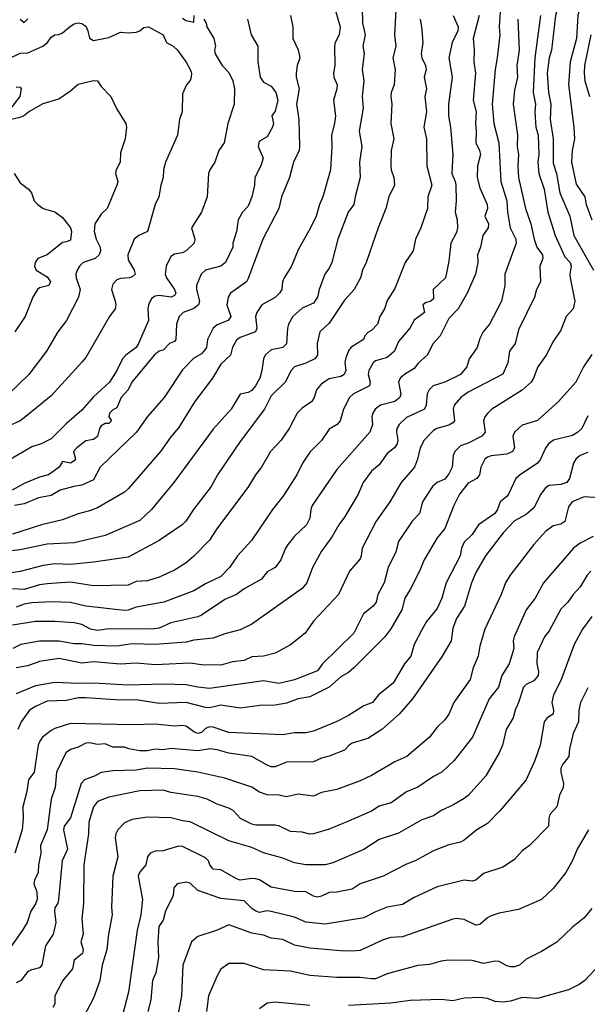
# Model space of a CAD drawing. Header units: metres. Extents: x -46681 to -43747, y -240911 to -237677.
# Tile 515 of 656: x -46608 to -46534, y -238961 to -238833. Entities that reach past the tile are written whole.
import ezdxf

# ---------------------------------------------------------------- set-up
doc = ezdxf.new("R2010")
doc.units = ezdxf.units.M
doc.layers.add('CONTOUR_INDEX', color=1, linetype='Continuous')
doc.layers.add('CONTOUR_INTER', color=3, linetype='Continuous')

msp = doc.modelspace()

# ---------------------------------------------------------------- linework, layer by layer
at = {"layer": 'CONTOUR_INDEX'}
for points, elevation in [([(-46563.34, -238831.52), (-46563.27, -238833.52), (-46562.93, -238835.02), (-46563.22, -238836.52), (-46563.06, -238837.52), (-46563.32, -238839.52), (-46563.12, -238841.02), (-46563.33, -238843.02), (-46563.19, -238844.52), (-46563.72, -238847.52), (-46563.35, -238849.52), (-46563.67, -238851.52), (-46563.56, -238853.52), (-46564.24, -238856.02), (-46564.39, -238857.02), (-46565.12, -238858.02), (-46566.49, -238861.52), (-46567.26, -238864.52), (-46567.6, -238865.28), (-46568.17, -238866.02), (-46568.88, -238868.02), (-46569.1, -238869.02), (-46569.6, -238869.78), (-46571.1, -238870.46), (-46572.28, -238871.52), (-46572.86, -238872.52), (-46573, -238873.02), (-46573.1, -238875.06), (-46573.6, -238875.54), (-46575.1, -238875.84), (-46575.86, -238876.52), (-46576.1, -238877.02), (-46576.31, -238878.52), (-46576.59, -238879.52), (-46577.13, -238880.52), (-46577.6, -238881.11), (-46578.1, -238881.36), (-46579.1, -238881.57), (-46580.26, -238883.52), (-46582.6, -238886.1), (-46587.69, -238893.02), (-46590.58, -238896.52), (-46592.1, -238897.93), (-46596.6, -238899.88), (-46600.6, -238900.83), (-46604.1, -238901), (-46607.6, -238901.73), (-46610.1, -238902.06)], 100), ([(-46545.43, -238831.52), (-46545.58, -238834.02), (-46545.51, -238835.02), (-46545.83, -238838.02), (-46546.1, -238839.52), (-46546.47, -238844.02), (-46546.27, -238846.52), (-46545.63, -238849.02), (-46545.35, -238854.02), (-46544.57, -238856.52), (-46544.49, -238858.02), (-46544.17, -238860.02), (-46543.42, -238861.52), (-46543.4, -238862.02), (-46544.83, -238866.02), (-46544.87, -238867.52), (-46545.28, -238869.52), (-46546.84, -238872.52), (-46547.67, -238873.52), (-46548.1, -238874.38), (-46548.45, -238875.52), (-46549.48, -238877.02), (-46549.78, -238878.02), (-46550.6, -238879.03), (-46552.6, -238880.04), (-46554.13, -238880.52), (-46554.65, -238881.02), (-46554.91, -238881.52), (-46555.02, -238883.02), (-46555.27, -238883.52), (-46557.6, -238884.62), (-46558.54, -238885.52), (-46558.83, -238886.02), (-46558.88, -238886.52), (-46558.7, -238887.52), (-46558.79, -238888.02), (-46559.13, -238888.52), (-46560.1, -238889.28), (-46561.1, -238890.74), (-46562.1, -238891.55), (-46563.21, -238893.02), (-46563.84, -238894.52), (-46565.6, -238897.49), (-46566.36, -238898.52), (-46567.2, -238900.02), (-46568.6, -238901.92), (-46569.76, -238904.02), (-46570.48, -238906.02), (-46571.1, -238906.77), (-46577.6, -238911.38), (-46579.1, -238912.09), (-46581.1, -238912.61), (-46582.6, -238913.16), (-46585.1, -238913.43), (-46586.1, -238913.69), (-46590.1, -238914.02), (-46593.1, -238913.93), (-46595.1, -238914.21), (-46598.1, -238914.12), (-46599.6, -238913.9), (-46600.6, -238913.93), (-46602.6, -238913.58), (-46605.1, -238913.56), (-46607.5, -238914.02), (-46608.56, -238914.52)], 95), ([(-46609.1, -238838.15), (-46607.6, -238837.43), (-46606.6, -238837.37), (-46604.65, -238836.52), (-46604.08, -238836.02), (-46603.6, -238835.34), (-46603.11, -238835.02), (-46602.6, -238834.99), (-46602.1, -238834.8), (-46601.1, -238833.94), (-46600.6, -238833.62), (-46600.1, -238833.48), (-46599.6, -238833.58), (-46599.1, -238833.94), (-46598.82, -238834.52), (-46598.6, -238835.46), (-46598.1, -238835.79), (-46596.1, -238835.37), (-46594.6, -238834.68), (-46593.6, -238834.78), (-46592.6, -238834.7), (-46592.1, -238834.51), (-46591.6, -238834.09), (-46590.97, -238834.02), (-46589.1, -238835.02), (-46588.66, -238836.02), (-46587.78, -238836.52), (-46587.21, -238837.02), (-46586.1, -238838.56), (-46585.59, -238839.52), (-46585.43, -238840.02), (-46585.46, -238840.52), (-46585.6, -238840.95), (-46586.08, -238841.52), (-46586.6, -238842.67), (-46586.63, -238845.02), (-46586.95, -238846.02), (-46587.23, -238848.02), (-46588.77, -238851.52), (-46589.03, -238852.52), (-46589.08, -238853.52), (-46589.4, -238854.52), (-46589.65, -238856.02), (-46590.12, -238857.02), (-46591.13, -238860.52), (-46592.22, -238861.02), (-46592.83, -238861.52), (-46593.68, -238863.52), (-46593.6, -238864.19), (-46592.82, -238865.52), (-46592.71, -238866.02), (-46593.1, -238866.38), (-46593.47, -238866.52), (-46594.6, -238866.6), (-46595.1, -238866.77), (-46595.6, -238867.33), (-46595.79, -238868.02), (-46595.28, -238869.52), (-46595.21, -238870.02), (-46595.32, -238870.52), (-46596.02, -238871.52), (-46599.1, -238876.81), (-46599.6, -238877.42), (-46603.6, -238881.78), (-46607.1, -238884.65), (-46607.6, -238885.04), (-46609.1, -238885.73)], 105), ([(-46533.73, -238835.02), (-46534.52, -238839.02), (-46534.6, -238840.02), (-46534.51, -238841.02), (-46533.9, -238843.02)], 90), ([(-46534.1, -238889.13), (-46535.1, -238889.54), (-46535.64, -238890.02), (-46535.97, -238890.52), (-46536.47, -238892.52), (-46536.84, -238893.02), (-46537.6, -238893.3), (-46539.1, -238893.42), (-46539.6, -238893.72), (-46540.17, -238894.52), (-46541.1, -238896.31), (-46542.1, -238897.18), (-46543.6, -238897.98), (-46545.08, -238899.52), (-46547.36, -238902.52), (-46548.6, -238904.69), (-46549.15, -238906.02), (-46550.07, -238909.02), (-46551.1, -238910.65), (-46551.6, -238911.89), (-46551.8, -238913.52), (-46552.98, -238915.52), (-46556.82, -238921.02), (-46558.53, -238923.02), (-46560.78, -238925.02), (-46562.6, -238926.18), (-46564.6, -238926.78), (-46565, -238927.02), (-46565.6, -238927.68), (-46567.6, -238928.45), (-46568.6, -238928.71), (-46569.6, -238929.21), (-46573.1, -238929.22), (-46574.6, -238929.83), (-46575.1, -238929.83), (-46575.6, -238929.62), (-46577.6, -238928.51), (-46580.6, -238928.09), (-46582.1, -238927.65), (-46583.02, -238927.52), (-46584.6, -238927.78), (-46588.1, -238927.48), (-46589.1, -238927.63), (-46590.1, -238927.57), (-46591.1, -238927.76), (-46592.1, -238927.76), (-46593.53, -238927.52), (-46594.1, -238927.3), (-46595.6, -238927.28), (-46596.6, -238926.86), (-46597.6, -238926.97), (-46598.6, -238926.72), (-46599.1, -238926.77), (-46600.1, -238927.3), (-46601.1, -238927.61), (-46601.67, -238928.02), (-46602.91, -238930.52), (-46603.06, -238932.52), (-46603.57, -238934.02), (-46604.11, -238938.02), (-46604.97, -238940.02), (-46604.93, -238941.02), (-46605.24, -238942.52), (-46605.25, -238943.52), (-46605.75, -238944.52), (-46605.83, -238945.02), (-46605.43, -238946.02), (-46605.39, -238947.02), (-46605.6, -238947.61), (-46606.22, -238948.52), (-46606.68, -238950.02), (-46607.28, -238951.02), (-46608.71, -238953.02)], 90), ([(-46534.1, -238919.62), (-46535.04, -238921.52), (-46535.27, -238922.52), (-46535.32, -238924.02), (-46535.99, -238925.52), (-46536.46, -238927.52), (-46536.55, -238928.52), (-46537.35, -238929.52), (-46537.59, -238930.02), (-46537.58, -238930.52), (-46537.24, -238932.02), (-46537.29, -238932.52), (-46537.78, -238933.52), (-46538.13, -238935.02), (-46539.01, -238936.02), (-46539.17, -238936.52), (-46539.19, -238937.52), (-46541.65, -238940.02), (-46542.6, -238940.73), (-46543.6, -238941.85), (-46545.1, -238942.82), (-46547.6, -238943.68), (-46548.6, -238944.54), (-46549.1, -238944.64), (-46550.1, -238944.51), (-46553.6, -238945.4), (-46556.6, -238946.77), (-46558.1, -238947.69), (-46560.1, -238948.04), (-46561.6, -238948.63), (-46563.1, -238949.39), (-46568.1, -238950.22), (-46570.6, -238949.97), (-46572.1, -238949.3), (-46575.1, -238948.57), (-46575.6, -238948.51), (-46576.6, -238948.71), (-46577.1, -238948.54), (-46577.6, -238948.18), (-46578.6, -238947.21), (-46581.6, -238946.92), (-46584.6, -238945.85), (-46585.6, -238944.91), (-46586.1, -238944.79), (-46587.29, -238945.02), (-46587.69, -238945.52), (-46587.81, -238946.52), (-46588.78, -238948.52), (-46589.1, -238949.69), (-46589.66, -238950.52), (-46589.78, -238952.52), (-46589.69, -238954.52), (-46590.02, -238956.52), (-46590.45, -238957.52), (-46590.67, -238960.02), (-46591.05, -238961.52)], 85)]:
    msp.add_lwpolyline(points, dxfattribs=dict(at, elevation=elevation))
at = {"layer": 'CONTOUR_INTER'}
for points, elevation in [([(-46533.9, -238815.02), (-46534.71, -238816.52), (-46534.96, -238819.02), (-46535.1, -238819.55), (-46535.83, -238821.02), (-46536.8, -238825.02), (-46537.72, -238830.52), (-46538.28, -238832.52), (-46538.81, -238837.02), (-46539.11, -238838.02), (-46539.39, -238840.02), (-46539.18, -238842.52), (-46538.9, -238844.02), (-46538.98, -238846.02), (-46538.59, -238848.52), (-46538.6, -238851.68), (-46538.14, -238853.02), (-46537.75, -238855.52), (-46536.43, -238858.52), (-46535.9, -238861.02), (-46533.38, -238865.52)], 92), ([(-46534.08, -238827.02), (-46534.79, -238828.52), (-46534.89, -238830.52), (-46535.41, -238832.52), (-46535.58, -238835.52), (-46536.4, -238838.52), (-46536.6, -238841.52), (-46535.91, -238847.02), (-46535.85, -238848.52), (-46536.13, -238850.02), (-46536.21, -238851.52), (-46535.6, -238854.38), (-46534.48, -238856.02), (-46534.31, -238857.02), (-46533.57, -238859.02)], 91), ([(-46558.93, -238831.02), (-46559.13, -238835.02), (-46558.98, -238836.52), (-46559.37, -238838.02), (-46559.04, -238839.52), (-46559.18, -238841.52), (-46559.55, -238842.52), (-46559.6, -238843.02), (-46559.46, -238844.02), (-46559.59, -238846.52), (-46559.21, -238848.52), (-46559.58, -238850.02), (-46559.63, -238852.02), (-46559.58, -238852.52), (-46559.21, -238853.52), (-46559.13, -238854.52), (-46559.87, -238856.02), (-46560.26, -238857.52), (-46561.26, -238860.02), (-46562.81, -238864.52), (-46563.28, -238865.52), (-46563.52, -238866.52), (-46564.37, -238868.02), (-46565.6, -238869.42), (-46567.6, -238872.4), (-46568.81, -238873.52), (-46569.13, -238875.02), (-46569.12, -238876.52), (-46569.44, -238877.02), (-46570.6, -238877.56), (-46572.06, -238878.02), (-46572.52, -238878.52), (-46573.27, -238880.02), (-46575.1, -238881.81), (-46575.98, -238883.52), (-46579.1, -238887.71), (-46582.03, -238892.02), (-46582.86, -238893.52), (-46585.17, -238896.52), (-46586.14, -238898.02), (-46586.62, -238898.52), (-46589.6, -238900.53), (-46593.6, -238902.7), (-46598.1, -238903.35), (-46601.1, -238903.63), (-46603.1, -238903.55), (-46604.6, -238903.76), (-46607.6, -238904.53), (-46609.6, -238904.84)], 99), ([(-46567.03, -238831.02), (-46566.15, -238834.02), (-46566.31, -238835.02), (-46566.82, -238836.02), (-46566.9, -238836.52), (-46566.84, -238839.02), (-46567.05, -238840.02), (-46567.01, -238840.52), (-46566.57, -238841.52), (-46566.59, -238842.02), (-46567.03, -238843.52), (-46566.78, -238845.52), (-46566.89, -238846.52), (-46567.27, -238848.02), (-46567.23, -238849.52), (-46567.4, -238852.52), (-46568.41, -238856.02), (-46568.86, -238857.02), (-46569.29, -238858.52), (-46569.99, -238860.02), (-46571.6, -238862.9), (-46572.48, -238865.02), (-46573.4, -238866.52), (-46573.62, -238867.02), (-46573.73, -238868.02), (-46574.02, -238868.52), (-46574.6, -238869.04), (-46576.29, -238870.02), (-46576.94, -238871.02), (-46577.11, -238871.52), (-46576.97, -238873.02), (-46577.13, -238873.52), (-46579.1, -238874.26), (-46579.6, -238874.59), (-46580.1, -238875.5), (-46580.36, -238876.52), (-46581.6, -238877.71), (-46582.7, -238879.52), (-46584.97, -238882.52), (-46587.1, -238885.92), (-46588.1, -238887.09), (-46589.44, -238889.02), (-46593.6, -238893.82), (-46594.1, -238894.26), (-46597.6, -238896.31), (-46598.6, -238896.71), (-46600.1, -238897.1), (-46602.1, -238897.87), (-46604.85, -238898.52), (-46608.6, -238899.7)], 101), ([(-46583.84, -238833.02), (-46583.52, -238833.52), (-46583.41, -238834.02), (-46582.53, -238835.52), (-46582.33, -238836.52), (-46582.43, -238837.02), (-46582.36, -238837.52), (-46581.45, -238839.02), (-46580.6, -238839.94), (-46580.08, -238841.02), (-46579.85, -238842.02), (-46579.88, -238844.02), (-46580.7, -238846.52), (-46581.2, -238849.02), (-46581.89, -238850.02), (-46582.4, -238851.52), (-46583.05, -238852.52), (-46583.22, -238853.02), (-46583.37, -238856.02), (-46584.14, -238858.02), (-46585.41, -238860.02), (-46584.98, -238861.52), (-46585.07, -238862.02), (-46586.1, -238863.03), (-46586.6, -238863.26), (-46587.6, -238863.46), (-46588.1, -238863.76), (-46588.68, -238865.02), (-46588.82, -238866.02), (-46588.66, -238866.52), (-46587.6, -238868.02), (-46587.43, -238868.52), (-46587.6, -238868.78), (-46588.05, -238869.02), (-46589.6, -238868.81), (-46590.1, -238868.87), (-46590.6, -238869.2), (-46591, -238870.02), (-46591.08, -238870.52), (-46590.98, -238872.02), (-46592.26, -238875.02), (-46592.6, -238875.52), (-46593.93, -238876.52), (-46594.35, -238877.02), (-46595.09, -238878.52), (-46596.03, -238880.02), (-46598.1, -238881.92), (-46599.6, -238883.65), (-46601.6, -238885.37), (-46603.6, -238887.36), (-46604.87, -238888.02), (-46606.1, -238888.42), (-46609.1, -238890.17)], 104), ([(-46578.18, -238833.02), (-46577.69, -238835.02), (-46576.84, -238836.52), (-46576.81, -238838.52), (-46576.51, -238840.52), (-46576.1, -238841.17), (-46575.1, -238841.7), (-46574.83, -238842.02), (-46574.51, -238842.52), (-46574.26, -238843.52), (-46574.6, -238844.92), (-46575.02, -238845.52), (-46574.81, -238846.52), (-46574.94, -238847.02), (-46575.6, -238848.23), (-46576.6, -238848.82), (-46576.7, -238849.02), (-46576.78, -238849.52), (-46576.15, -238851.02), (-46576.42, -238852.02), (-46577.21, -238853.52), (-46577.26, -238854.52), (-46577.6, -238856.02), (-46578.1, -238857.23), (-46578.82, -238858.02), (-46579.36, -238859.02), (-46579.6, -238860.52), (-46580.07, -238862.02), (-46580.06, -238862.52), (-46581.02, -238864.52), (-46581.6, -238865), (-46583.6, -238865.51), (-46584.18, -238866.02), (-46584.75, -238867.52), (-46584.77, -238868.02), (-46584.36, -238869.52), (-46584.51, -238870.02), (-46585.1, -238870.47), (-46586.51, -238871.02), (-46587.01, -238871.52), (-46587.36, -238872.52), (-46587.44, -238874.52), (-46587.6, -238874.76), (-46588.26, -238875.02), (-46589.1, -238875.86), (-46589.6, -238876), (-46590.26, -238876.52), (-46593.12, -238880.02), (-46593.63, -238881.02), (-46594.53, -238882.02), (-46595.1, -238883.34), (-46595.6, -238883.6), (-46596.03, -238884.02), (-46596.1, -238884.52), (-46595.79, -238885.02), (-46596.1, -238885.38), (-46596.6, -238885.38), (-46597.1, -238885.69), (-46597.33, -238886.02), (-46597.6, -238887.08), (-46598.1, -238887.46), (-46599.1, -238887.63), (-46600.25, -238888.52), (-46600.7, -238889.02), (-46600.43, -238890.02), (-46600.6, -238890.21), (-46601.1, -238890.53), (-46602.1, -238890.3), (-46602.56, -238891.02), (-46603.92, -238892.02), (-46605.1, -238892.34), (-46607.1, -238893.13), (-46608.63, -238894.02)], 103), ([(-46548.17, -238832.52), (-46548.97, -238835.52), (-46548.8, -238837.02), (-46548.85, -238838.52), (-46548.65, -238840.02), (-46548.95, -238843.52), (-46548.54, -238845.02), (-46548.64, -238846.52), (-46548.54, -238847.52), (-46548.59, -238849.02), (-46548.12, -238850.02), (-46548.02, -238850.52), (-46548.4, -238852.02), (-46548.44, -238853.52), (-46548.1, -238854.86), (-46547.12, -238857.02), (-46547.11, -238857.52), (-46547.45, -238858.52), (-46546.97, -238859.52), (-46547.02, -238860.02), (-46547.71, -238861.02), (-46547.99, -238862.52), (-46548.4, -238863.52), (-46548.35, -238864.52), (-46548.66, -238866.02), (-46549.74, -238868.52), (-46550.91, -238870.52), (-46552.1, -238871.77), (-46553.24, -238874.02), (-46554.12, -238875.02), (-46554.92, -238876.52), (-46556.02, -238877.52), (-46556.6, -238878.24), (-46557.84, -238879.02), (-46558.39, -238879.52), (-46558.61, -238880.02), (-46558.33, -238881.52), (-46558.44, -238882.02), (-46559.1, -238882.51), (-46560.95, -238883.02), (-46561.65, -238883.52), (-46561.96, -238884.02), (-46562.08, -238884.52), (-46561.99, -238885.52), (-46562.32, -238886.52), (-46566.6, -238891.32), (-46569.78, -238896.02), (-46569.98, -238896.52), (-46570.1, -238897.65), (-46570.54, -238898.52), (-46572.1, -238899.99), (-46572.9, -238901.02), (-46573.24, -238901.52), (-46573.83, -238903.02), (-46574.6, -238904.03), (-46575.6, -238904.58), (-46576.37, -238905.52), (-46578.6, -238906.81), (-46579.6, -238907.53), (-46581.1, -238908.19), (-46584.1, -238910.22), (-46584.6, -238910.43), (-46588.1, -238911.21), (-46589.6, -238911.9), (-46590.6, -238912.03), (-46596.1, -238911.98), (-46597.6, -238912.21), (-46598.5, -238912.02), (-46599.6, -238911.41), (-46600.6, -238911.2), (-46603.1, -238911.03), (-46605.6, -238911.03), (-46608.6, -238911.48)], 96), ([(-46555.82, -238833.02), (-46555.62, -238834.02), (-46555.48, -238836.02), (-46555.67, -238837.52), (-46555.6, -238838.04), (-46555.14, -238839.02), (-46555.04, -238839.52), (-46555.29, -238840.52), (-46555, -238842.02), (-46555.22, -238843.02), (-46554.98, -238845.02), (-46555.33, -238847.02), (-46554.97, -238848.52), (-46554.94, -238852.02), (-46554.29, -238854.52), (-46554.83, -238856.02), (-46554.85, -238857.52), (-46555.72, -238860.02), (-46556.41, -238861.52), (-46556.72, -238863.02), (-46557.74, -238864.52), (-46559.1, -238867.91), (-46560.1, -238869.44), (-46560.43, -238870.52), (-46561.03, -238871.52), (-46561.35, -238872.52), (-46562.1, -238873.35), (-46562.6, -238873.6), (-46562.97, -238874.02), (-46563.15, -238874.52), (-46564.78, -238875.52), (-46565.1, -238875.98), (-46565.47, -238877.02), (-46565.55, -238877.52), (-46565.45, -238878.52), (-46565.63, -238879.02), (-46566.1, -238879.29), (-46567.6, -238879.61), (-46568.6, -238880.25), (-46569.24, -238881.02), (-46569.54, -238882.02), (-46569.85, -238882.52), (-46571.1, -238883.4), (-46571.75, -238884.02), (-46572.75, -238886.02), (-46573.81, -238887.52), (-46575.17, -238889.02), (-46576.34, -238891.02), (-46577.14, -238892.02), (-46578.04, -238893.52), (-46582.14, -238899.02), (-46583.1, -238900.47), (-46585.1, -238902.54), (-46586.1, -238903.41), (-46587.6, -238904.37), (-46589.6, -238905.26), (-46591.1, -238905.76), (-46592.6, -238905.85), (-46593.6, -238906.31), (-46598.1, -238906.41), (-46601.1, -238905.91), (-46604.1, -238906.14), (-46605.1, -238906.29), (-46607.1, -238906.9), (-46608.6, -238906.79)], 98), ([(-46572.59, -238832.52), (-46572.31, -238834.02), (-46572.28, -238835.52), (-46571.6, -238836.98), (-46571.38, -238838.02), (-46571.75, -238839.02), (-46571.88, -238840.02), (-46571.86, -238840.52), (-46571.47, -238842.02), (-46571.84, -238844.02), (-46571.51, -238846.02), (-46571.44, -238849.52), (-46571.49, -238850.02), (-46572.22, -238851.52), (-46572.73, -238853.52), (-46573.77, -238856.02), (-46574.12, -238857.52), (-46576.18, -238861.52), (-46578.1, -238866.61), (-46578.31, -238867.02), (-46580.37, -238868.52), (-46580.66, -238869.02), (-46580.86, -238870.02), (-46580.32, -238871.52), (-46580.67, -238872.02), (-46582.1, -238872.61), (-46582.62, -238873.02), (-46583.33, -238874.52), (-46583.47, -238875.52), (-46583.82, -238876.02), (-46584.1, -238876.34), (-46585.1, -238876.93), (-46586.6, -238878.44), (-46588.97, -238882.02), (-46591.1, -238884.49), (-46592.55, -238886.52), (-46597.23, -238891.02), (-46598.1, -238892.68), (-46599.6, -238893.37), (-46600.65, -238893.52), (-46602.42, -238894.02), (-46603.6, -238894.72), (-46605.23, -238895.02), (-46607.1, -238895.79), (-46608.34, -238896.02)], 102), ([(-46540.25, -238832.52), (-46540.96, -238838.02), (-46541.17, -238842.52), (-46540.87, -238844.02), (-46540.97, -238845.02), (-46540.82, -238847.02), (-46540.52, -238848.02), (-46540.44, -238850.52), (-46540.57, -238851.52), (-46540.43, -238853.02), (-46539.77, -238855.02), (-46539.3, -238858.02), (-46538.34, -238861.02), (-46537.1, -238863.79), (-46536.39, -238864.52), (-46536.28, -238865.02), (-46536.44, -238866.02), (-46536.38, -238866.52), (-46535.77, -238869.52), (-46536.02, -238870.52), (-46536.89, -238871.52), (-46537.6, -238873.28), (-46538.6, -238874.74), (-46539.48, -238876.52), (-46540.59, -238878.02), (-46541.13, -238879.52), (-46541.46, -238880.02), (-46542.6, -238881.07), (-46546.52, -238883.52), (-46547.1, -238884.09), (-46547.46, -238884.52), (-46547.63, -238885.02), (-46547.41, -238886.52), (-46547.81, -238887.02), (-46549.6, -238887.92), (-46550.6, -238888.27), (-46551.33, -238889.02), (-46551.53, -238889.52), (-46551.68, -238891.02), (-46552.1, -238891.89), (-46552.6, -238892.57), (-46553.6, -238893.03), (-46554.22, -238893.52), (-46555.53, -238895.52), (-46555.91, -238897.02), (-46556.85, -238898.02), (-46558.6, -238900.66), (-46558.95, -238902.02), (-46559.96, -238904.02), (-46560.48, -238906.02), (-46561.29, -238907.52), (-46561.52, -238908.52), (-46561.9, -238909.02), (-46563.15, -238910.02), (-46564.41, -238912.52), (-46568.46, -238916.52), (-46569.1, -238917.41), (-46572.1, -238918.57), (-46574.1, -238919.06), (-46576.1, -238918.69), (-46583.1, -238919.69), (-46584.6, -238919.54), (-46586.1, -238919.22), (-46589.1, -238919.15), (-46593.6, -238919.28), (-46598.1, -238919.01), (-46600.1, -238919.06), (-46603.1, -238918.91), (-46605.6, -238919.34), (-46608.1, -238920.39)], 93), ([(-46551.53, -238832.52), (-46550.88, -238834.02), (-46550.95, -238834.52), (-46551.69, -238836.02), (-46552.1, -238838.02), (-46551.66, -238840.52), (-46552.14, -238844.02), (-46552.14, -238845.52), (-46551.88, -238847.02), (-46551.59, -238850.52), (-46551.73, -238853.02), (-46551.27, -238854.02), (-46551.2, -238854.52), (-46551.14, -238856.52), (-46551.27, -238858.02), (-46551.04, -238859.02), (-46550.96, -238860.02), (-46551.1, -238860.65), (-46551.85, -238862.02), (-46552.1, -238864.37), (-46552.54, -238866.52), (-46554.13, -238868.02), (-46554.1, -238869.23), (-46554.41, -238869.52), (-46555.1, -238869.73), (-46555.47, -238870.02), (-46555.23, -238871.02), (-46556.6, -238872.01), (-46557.15, -238873.02), (-46558.6, -238874.75), (-46559.15, -238876.02), (-46560.1, -238876.83), (-46561.6, -238877.25), (-46561.89, -238877.52), (-46562.45, -238878.52), (-46562.53, -238879.02), (-46562.3, -238880.02), (-46562.35, -238880.52), (-46564.43, -238881.52), (-46564.94, -238882.02), (-46565.73, -238883.52), (-46566.17, -238885.02), (-46566.57, -238885.52), (-46567.6, -238886.1), (-46568.6, -238887.56), (-46570.1, -238889.08), (-46571.05, -238890.52), (-46571.78, -238892.02), (-46573.6, -238894.85), (-46574.92, -238896.52), (-46577.63, -238900.52), (-46579.46, -238902.52), (-46580.5, -238904.02), (-46581.6, -238905.21), (-46583.6, -238906.16), (-46585.1, -238907.04), (-46589.01, -238908.52), (-46592.6, -238909.16), (-46593.6, -238909.57), (-46594.1, -238909.61), (-46599.1, -238909.04), (-46601.1, -238908.55), (-46603.6, -238908.49), (-46606.1, -238908.6), (-46607.1, -238908.76), (-46608.1, -238909.16)], 97), ([(-46543.18, -238833.02), (-46543.01, -238837.02), (-46543.28, -238839.02), (-46543.2, -238840.52), (-46543.6, -238842.2), (-46543.75, -238844.02), (-46543.21, -238848.02), (-46543.26, -238849.52), (-46543.1, -238850.52), (-46543.18, -238852.02), (-46543.09, -238853.52), (-46542.17, -238857.52), (-46541.49, -238859.52), (-46541.07, -238861.52), (-46540.7, -238862.52), (-46539.97, -238863.52), (-46539.93, -238864.02), (-46540.31, -238865.02), (-46540.24, -238867.02), (-46540.74, -238868.02), (-46541.03, -238869.02), (-46543.1, -238873.23), (-46543.53, -238875.02), (-46544.24, -238876.02), (-46544.48, -238877.52), (-46545.1, -238878.98), (-46549.6, -238881.3), (-46550.56, -238882.02), (-46551.39, -238883.02), (-46551.56, -238883.52), (-46551.35, -238885.02), (-46551.6, -238885.3), (-46552.1, -238885.6), (-46553.65, -238886.02), (-46554.1, -238886.3), (-46555.3, -238887.52), (-46555.81, -238888.52), (-46556.16, -238890.02), (-46556.55, -238891.02), (-46558.26, -238893.02), (-46559.74, -238895.52), (-46561.5, -238898.02), (-46563.31, -238901.52), (-46563.43, -238902.52), (-46563.6, -238902.92), (-46564.95, -238904.52), (-46566.38, -238907.52), (-46569.6, -238910.98), (-46570.71, -238912.52), (-46572.6, -238914.03), (-46574.6, -238915.11), (-46576.1, -238915.5), (-46577.6, -238915.61), (-46578.6, -238916.08), (-46580.1, -238916.25), (-46581.6, -238916.67), (-46584.1, -238916.63), (-46585.6, -238916.4), (-46590.1, -238916.64), (-46592.6, -238916.42), (-46594.6, -238916.53), (-46598.1, -238916.24), (-46599.6, -238916.41), (-46602.6, -238915.81), (-46605.1, -238916.2), (-46606.6, -238916.77), (-46608.1, -238917.03)], 94), ([(-46607.6, -238833.02), (-46607.1, -238833.46), (-46606.6, -238832.99)], 104), ([(-46586.6, -238832.89), (-46586.1, -238833.17), (-46585.1, -238833.42), (-46585.06, -238832.52)], 104), ([(-46609.1, -238846.03), (-46607.6, -238845.72), (-46607.16, -238845.52), (-46606.52, -238845.02), (-46604.6, -238843.94), (-46602.6, -238843.31), (-46601.1, -238842.3), (-46600.1, -238841.45), (-46598.1, -238840.97), (-46597.57, -238841.02), (-46597.1, -238841.74), (-46595.85, -238843.02), (-46595.1, -238844.68), (-46593.93, -238846.52), (-46593.82, -238847.02), (-46594.01, -238848.52), (-46594.6, -238850.31), (-46594.66, -238851.52), (-46595.19, -238852.52), (-46595.26, -238853.02), (-46594.96, -238854.02), (-46595.08, -238854.52), (-46596.34, -238857.52), (-46597.1, -238858.27), (-46597.95, -238859.52), (-46598.03, -238860.52), (-46597.75, -238861.52), (-46597.26, -238862.52), (-46597.2, -238863.02), (-46597.36, -238863.52), (-46597.87, -238864.02), (-46599.44, -238864.52), (-46599.93, -238865.02), (-46600.21, -238865.52), (-46600.38, -238866.02), (-46600.35, -238866.52), (-46599.83, -238868.02), (-46600.04, -238869.02), (-46601.61, -238872.02), (-46602.74, -238873.52), (-46604.18, -238876.02), (-46606.49, -238879.02), (-46609.08, -238881.52)], 106), ([(-46608.1, -238841.76), (-46607.6, -238841.84), (-46607.45, -238842.02), (-46607.64, -238843.02), (-46609.1, -238844.91)], 106), ([(-46608.38, -238853.02), (-46607.6, -238854.23), (-46606.5, -238855.02), (-46606.15, -238855.52), (-46605.78, -238856.52), (-46605.33, -238857.02), (-46604.6, -238857.52), (-46603.1, -238857.97), (-46602.1, -238858.7), (-46601.1, -238860.02), (-46600.96, -238860.52), (-46601.1, -238861.63), (-46601.6, -238861.87), (-46602.1, -238861.93), (-46604.1, -238863.53), (-46605.33, -238864.02), (-46605.65, -238864.52), (-46605.75, -238865.02), (-46605.54, -238865.52), (-46604.1, -238866.4), (-46603.65, -238867.02), (-46603.89, -238867.52), (-46605.1, -238867.81), (-46605.37, -238868.02), (-46605.94, -238869.02), (-46606.97, -238871.52), (-46608.29, -238873.52)], 107), ([(-46533.6, -238876.46), (-46534.68, -238878.02), (-46535.67, -238880.02), (-46537.92, -238882.52), (-46540.6, -238885), (-46542.6, -238885.6), (-46543.6, -238886.51), (-46543.83, -238887.02), (-46543.59, -238888.52), (-46543.86, -238889.02), (-46544.6, -238889.37), (-46546.6, -238889.55), (-46547.1, -238889.72), (-46547.45, -238890.02), (-46547.94, -238891.02), (-46548.11, -238892.02), (-46548.48, -238892.52), (-46549.6, -238893.11), (-46550.71, -238894.52), (-46551.45, -238896.02), (-46552.6, -238898.96), (-46553.6, -238900.2), (-46555.3, -238903.02), (-46555.89, -238904.52), (-46557.1, -238906.9), (-46557.81, -238908.02), (-46558.17, -238909.52), (-46559.6, -238911.99), (-46560.4, -238913.02), (-46564.38, -238917.02), (-46565.1, -238917.63), (-46566.1, -238918.19), (-46567.6, -238919.54), (-46570.1, -238920.77), (-46571.6, -238921.03), (-46573.1, -238921.58), (-46574.6, -238921.85), (-46576.6, -238921.92), (-46579.1, -238922.23), (-46581.6, -238921.87), (-46583.1, -238922.19), (-46583.6, -238922.15), (-46586.1, -238921.51), (-46589.6, -238921.65), (-46592.6, -238921.18), (-46594.6, -238921.23), (-46599.1, -238920.89), (-46600.1, -238920.91), (-46601.6, -238921.24), (-46604.1, -238921.35), (-46605.63, -238922.02), (-46606.39, -238922.52), (-46607.48, -238924.02), (-46607.88, -238925.02)], 92), ([(-46534.1, -238884.37), (-46534.9, -238886.02), (-46535.41, -238886.52), (-46536.1, -238886.93), (-46538.54, -238887.52), (-46539.2, -238888.02), (-46539.6, -238888.57), (-46540.22, -238890.02), (-46540.6, -238890.52), (-46542.86, -238892.02), (-46543.41, -238892.52), (-46544.37, -238894.52), (-46544.6, -238894.84), (-46545.45, -238895.52), (-46545.79, -238896.52), (-46546.16, -238897.02), (-46548.25, -238898.52), (-46549.1, -238899.74), (-46550.1, -238900.74), (-46550.44, -238901.52), (-46550.63, -238902.52), (-46552.46, -238906.02), (-46553, -238908.02), (-46553.6, -238909.34), (-46554.97, -238911.02), (-46555.6, -238912.09), (-46556.6, -238914.01), (-46557.02, -238915.52), (-46557.86, -238916.52), (-46559.29, -238919.02), (-46561.19, -238920.52), (-46561.98, -238921.52), (-46563.1, -238921.96), (-46565.1, -238923.21), (-46566.6, -238923.98), (-46569.6, -238925.21), (-46570.6, -238925.44), (-46572.1, -238925.46), (-46573.6, -238925.71), (-46580.6, -238925.42), (-46582.6, -238924.71), (-46583.1, -238924.68), (-46583.6, -238924.86), (-46584.1, -238925.4), (-46584.6, -238925.54), (-46585.1, -238925.33), (-46586.1, -238924.59), (-46586.6, -238924.51), (-46587.6, -238924.6), (-46590.1, -238924.31), (-46593.1, -238924.41), (-46601.1, -238924.25), (-46603.1, -238924.87), (-46603.6, -238925.14), (-46604.71, -238926.02), (-46605.07, -238926.52), (-46605.25, -238927.02), (-46605.8, -238930.52), (-46606.54, -238931.52), (-46606.74, -238933.02), (-46607.25, -238935.02), (-46607.21, -238936.52), (-46607.36, -238938.02), (-46608.28, -238941.02)], 91), ([(-46532.6, -238894.99), (-46534.6, -238894.89), (-46536.15, -238895.52), (-46536.6, -238896.19), (-46537.1, -238898.09), (-46537.6, -238898.4), (-46538.6, -238898.63), (-46539.6, -238899.38), (-46541.1, -238901.04), (-46544.15, -238905.02), (-46544.78, -238906.02), (-46545.34, -238907.52), (-46547.46, -238912.02), (-46548.1, -238914.23), (-46548.29, -238915.52), (-46548.95, -238917.02), (-46549.32, -238918.52), (-46551.47, -238921.52), (-46552.11, -238923.02), (-46552.6, -238923.75), (-46553.6, -238924.72), (-46554.6, -238926), (-46557.53, -238928.52), (-46559.1, -238929.19), (-46562.1, -238930.96), (-46563.6, -238931.67), (-46566.6, -238932.8), (-46568.6, -238933.15), (-46569.6, -238933.64), (-46571.6, -238933.39), (-46573.1, -238933.72), (-46574.1, -238933.53), (-46575.6, -238933.48), (-46576.6, -238933.11), (-46577.6, -238932.47), (-46581.1, -238931.31), (-46584.6, -238930.54), (-46587.6, -238930.12), (-46591.1, -238930.04), (-46592.6, -238930.26), (-46595.6, -238930.35), (-46597.1, -238930.59), (-46597.89, -238931.02), (-46599.25, -238931.52), (-46599.69, -238932.02), (-46601.1, -238936.43), (-46601.89, -238937.52), (-46601.99, -238938.02), (-46601.48, -238940.52), (-46602.16, -238942.02), (-46602.63, -238947.02), (-46602.71, -238947.52), (-46603.1, -238948.1), (-46603.16, -238948.52), (-46603, -238950.02), (-46603.33, -238951.52), (-46604.33, -238953.02), (-46604.8, -238955.52), (-46605.1, -238955.89), (-46606.1, -238956.12), (-46606.6, -238956.37), (-46607.53, -238957.52), (-46608.1, -238957.82)], 89), ([(-46533.41, -238900.02), (-46535.1, -238900.88), (-46535.95, -238901.52), (-46539.84, -238906.02), (-46540.93, -238908.02), (-46542.1, -238909.52), (-46543.63, -238913.02), (-46543.75, -238913.52), (-46543.68, -238914.52), (-46544.28, -238916.52), (-46545.24, -238918.02), (-46545.66, -238919.52), (-46546.86, -238921.02), (-46549.02, -238926.02), (-46551.43, -238929.02), (-46552.99, -238930.52), (-46554.1, -238931.08), (-46556.1, -238932.49), (-46557.6, -238933.07), (-46559.56, -238934.52), (-46561.1, -238934.95), (-46562.1, -238935.59), (-46565.1, -238936.89), (-46567.6, -238937.9), (-46569.6, -238938.53), (-46570.1, -238938.56), (-46571.1, -238938.3), (-46572.6, -238938.2), (-46574.1, -238937.49), (-46574.6, -238937.38), (-46577.1, -238937.39), (-46577.6, -238937.28), (-46579.09, -238936.52), (-46580.03, -238935.52), (-46580.6, -238935.18), (-46582.1, -238934.68), (-46583.38, -238934.02), (-46584.6, -238933.69), (-46588.1, -238933.16), (-46589.1, -238932.87), (-46592.1, -238932.97), (-46596.1, -238933.77), (-46597.6, -238934.34), (-46598.11, -238935.02), (-46598.71, -238937.02), (-46598.77, -238938.52), (-46599.37, -238942.52), (-46599.38, -238947.52), (-46599.61, -238949.52), (-46599.45, -238951.52), (-46599.74, -238952.52), (-46599.45, -238953.52), (-46599.54, -238954.02), (-46600.6, -238954.9), (-46600.83, -238956.02), (-46602.06, -238957.52), (-46603.1, -238959.51), (-46603.1, -238960.54), (-46603.35, -238961.02)], 88), ([(-46533.71, -238904.52), (-46534.2, -238905.02), (-46535.08, -238906.52), (-46535.99, -238907.52), (-46536.68, -238908.52), (-46537.6, -238909.41), (-46539.1, -238912.22), (-46539.72, -238913.02), (-46540.68, -238915.02), (-46540.69, -238916.52), (-46540.47, -238917.52), (-46540.55, -238918.02), (-46541.1, -238918.7), (-46542.1, -238919.18), (-46542.44, -238919.52), (-46543.08, -238921.52), (-46543.52, -238922.52), (-46543.77, -238923.52), (-46544.69, -238925.02), (-46545.15, -238927.02), (-46545.58, -238928.02), (-46547.3, -238931.02), (-46549.6, -238933.55), (-46550.1, -238933.96), (-46551.6, -238934.83), (-46553.1, -238935.49), (-46554.1, -238936.19), (-46555.6, -238936.71), (-46558.6, -238938.44), (-46561.1, -238939.26), (-46563.1, -238940.57), (-46567.1, -238942.27), (-46568.1, -238942.52), (-46570.6, -238942.53), (-46572.1, -238942.27), (-46573.6, -238941.66), (-46576.1, -238940.97), (-46577.6, -238940.28), (-46580.6, -238939.43), (-46585.6, -238936.95), (-46586.6, -238936.83), (-46588.1, -238936.43), (-46591.1, -238936.38), (-46593.1, -238936.68), (-46594.1, -238937.11), (-46594.97, -238938.02), (-46595.23, -238938.52), (-46595.31, -238939.02), (-46594.95, -238941.52), (-46595.59, -238944.02), (-46595.76, -238948.02), (-46595.67, -238949.02), (-46596.14, -238951.52), (-46596.36, -238953.52), (-46596.96, -238955.52), (-46597.3, -238957.52), (-46598.1, -238959.8), (-46599.79, -238963.02)], 87), ([(-46533.6, -238910.36), (-46534.78, -238912.02), (-46535.87, -238914.02), (-46537.6, -238918.68), (-46538.55, -238920.52), (-46538.78, -238921.52), (-46538.55, -238922.52), (-46538.59, -238923.02), (-46539.37, -238923.52), (-46539.74, -238924.02), (-46540.26, -238927.02), (-46540.97, -238929.02), (-46542.08, -238931.52), (-46545.45, -238935.52), (-46547.1, -238937.19), (-46548.48, -238938.02), (-46550.1, -238939.34), (-46550.6, -238939.6), (-46552.1, -238939.96), (-46554.1, -238940.72), (-46556.44, -238942.02), (-46557.6, -238942.46), (-46560.61, -238944.02), (-46563.58, -238945.02), (-46564.6, -238945.67), (-46566.6, -238946.09), (-46567.6, -238946.11), (-46568.6, -238946.61), (-46569.1, -238946.72), (-46569.6, -238946.59), (-46570.6, -238946.03), (-46572.1, -238945.98), (-46575.1, -238945.43), (-46576.6, -238944.49), (-46577.1, -238944.35), (-46577.6, -238944.3), (-46579.1, -238944.53), (-46579.6, -238944.37), (-46581.6, -238943.2), (-46582.6, -238943.08), (-46583.04, -238942.52), (-46583.21, -238942.02), (-46583.6, -238941.61), (-46586.6, -238940.15), (-46587.1, -238940.13), (-46589.1, -238940.74), (-46590.1, -238940.76), (-46590.77, -238941.02), (-46591.1, -238941.52), (-46591.32, -238942.52), (-46592.16, -238943.52), (-46592.33, -238944.02), (-46591.76, -238947.02), (-46591.98, -238949.02), (-46592.45, -238951.02), (-46593.56, -238959.02), (-46594.6, -238962.99)], 86), ([(-46534.02, -238938.02), (-46535.48, -238940.52), (-46536.1, -238941.99), (-46536.95, -238943.52), (-46538.6, -238945.62), (-46540.1, -238947.04), (-46543.1, -238948.34), (-46545.6, -238948.8), (-46546.6, -238949.13), (-46547.1, -238949.39), (-46548.1, -238950.26), (-46548.6, -238950.36), (-46550.1, -238949.63), (-46551.1, -238949.48), (-46551.6, -238949.56), (-46558.1, -238951.88), (-46559.6, -238951.97), (-46560.6, -238952.24), (-46563.6, -238953.62), (-46564.1, -238953.69), (-46565.6, -238953.71), (-46570.1, -238953.35), (-46572.1, -238952.95), (-46573.6, -238952.2), (-46575.1, -238952.04), (-46576.1, -238951.66), (-46577.6, -238951.4), (-46580.6, -238950.3), (-46582.1, -238951), (-46584.6, -238951.81), (-46585.41, -238952.52), (-46586.54, -238955.52), (-46586.73, -238959.52), (-46587.83, -238965.52)], 84), ([(-46533.6, -238948.19), (-46534.6, -238949.42), (-46536.1, -238950.62), (-46538.1, -238952.57), (-46540.1, -238953.76), (-46542.1, -238954.74), (-46542.94, -238955.52), (-46543.6, -238955.73), (-46544.1, -238955.74), (-46544.6, -238955.64), (-46545.6, -238955.07), (-46546.1, -238955.02), (-46547.6, -238955.33), (-46549.1, -238954.92), (-46552.1, -238954.88), (-46553.1, -238955), (-46554.6, -238955.45), (-46556.1, -238955.57), (-46560.1, -238956.66), (-46561.6, -238957.32), (-46562.1, -238957.32), (-46563.6, -238957.13), (-46566.6, -238957.14), (-46570.1, -238956.88), (-46572.6, -238956.33), (-46576.1, -238956.15), (-46578.6, -238955.32), (-46580.6, -238955.3), (-46581.6, -238956.06), (-46582.1, -238956.93), (-46583.2, -238959.52), (-46583.47, -238961.52)], 83), ([(-46532.63, -238955.52), (-46534.49, -238957.52), (-46535.21, -238958.02), (-46536.6, -238958.71), (-46540.6, -238959.85), (-46542.6, -238959.73), (-46544.1, -238960.2), (-46545.1, -238960.34), (-46546.1, -238960.26), (-46547.1, -238959.86), (-46548.1, -238959.71), (-46550.1, -238959.81), (-46551.6, -238960.15), (-46553.1, -238959.99), (-46557.1, -238960.1), (-46559.6, -238960.46), (-46565.1, -238960.74)], 82), ([(-46570.1, -238960.77), (-46574.6, -238960.32), (-46575.6, -238960.44), (-46576.6, -238961.2)], 82)]:
    msp.add_lwpolyline(points, dxfattribs=dict(at, elevation=elevation))

doc.saveas('drawing.dxf')
